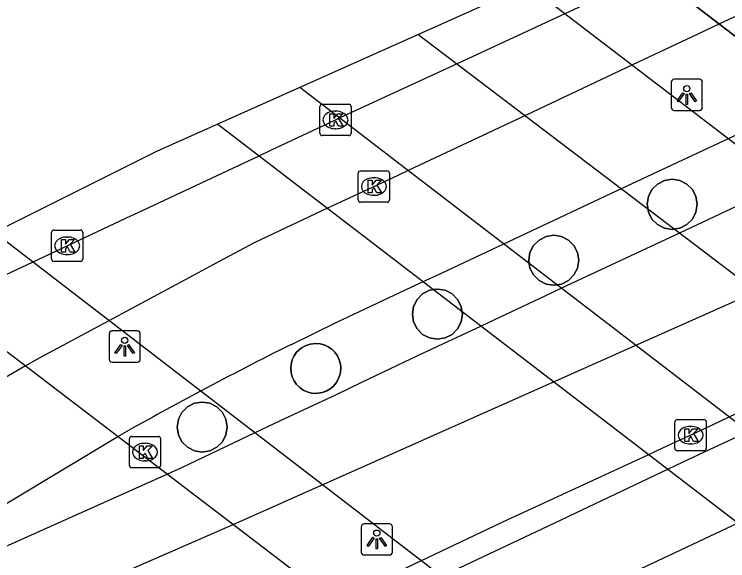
# Model space of a CAD drawing. Extents: x 158087 to 159494, y 382905 to 383981.
# Drawn here: x 158883.62 to 158906.46, y 383814.92 to 383832.39 of the extents above; entities that cross this region are included whole.
import ezdxf

# ---------------------------------------------------------------- set-up
doc = ezdxf.new("R2010")
doc.units = 0
for name, color, linetype in [('IMGEO_Berm_open', 7, 'Continuous'), ('IMGEO_Dek', 7, 'Continuous'), ('IMGEO_Fietspad_gesloten', 7, 'Continuous'), ('IMGEO_Hek', 7, 'Continuous'), ('IMGEO_Kolk', 7, 'Continuous'), ('IMGEO_Lichtpunt', 7, 'Continuous'), ('IMGEO_OVBaan_gesloten', 7, 'Continuous'), ('IMGEO_Pijler', 7, 'Continuous'), ('IMGEO_Rijbaan_regionaal_gesloten', 7, 'Continuous')]:
    doc.layers.add(name, color=color, linetype=linetype)

msp = doc.modelspace()

# ---------------------------------------------------------------- linework, layer by layer
at = {"layer": 'IMGEO_Berm_open'}
for points in [[(158905.438, 383826.558), (158905.477, 383826.311), (158905.438, 383826.064), (158905.324, 383825.841), (158905.147, 383825.664), (158904.924, 383825.55), (158904.776, 383825.527), (158904.677, 383825.511), (158904.43, 383825.55), (158904.207, 383825.664), (158904.03, 383825.841), (158903.916, 383826.064), (158903.895, 383826.198), (158903.877, 383826.311), (158903.916, 383826.558), (158904.03, 383826.781), (158904.207, 383826.958), (158904.43, 383827.072), (158904.677, 383827.111), (158904.924, 383827.072), (158905.147, 383826.958), (158905.324, 383826.781), (158905.438, 383826.558)], [(158901.689, 383824.522), (158901.65, 383824.275), (158901.536, 383824.052), (158901.359, 383823.875), (158901.136, 383823.761), (158900.991, 383823.738), (158900.889, 383823.722), (158900.642, 383823.761), (158900.419, 383823.875), (158900.242, 383824.052), (158900.128, 383824.275), (158900.106, 383824.417), (158900.089, 383824.522), (158900.128, 383824.769), (158900.242, 383824.992), (158900.419, 383825.169), (158900.642, 383825.283), (158900.889, 383825.322), (158901.136, 383825.283), (158901.359, 383825.169), (158901.536, 383824.992), (158901.65, 383824.769), (158901.689, 383824.522)], [(158897.924, 383822.554), (158897.81, 383822.331), (158897.633, 383822.154), (158897.41, 383822.04), (158897.163, 383822.001), (158896.916, 383822.04), (158896.693, 383822.154), (158896.516, 383822.331), (158896.402, 383822.554), (158896.363, 383822.801), (158896.402, 383823.048), (158896.516, 383823.271), (158896.693, 383823.448), (158896.916, 383823.562), (158897.049, 383823.583), (158897.163, 383823.601), (158897.41, 383823.562), (158897.633, 383823.448), (158897.81, 383823.271), (158897.924, 383823.048), (158897.948, 383822.894), (158897.963, 383822.801), (158897.924, 383822.554)], [(158893.838, 383820.499), (158893.731, 383820.41), (158893.61, 383820.34), (158893.479, 383820.292), (158893.272, 383820.265), (158893.133, 383820.277), (158892.998, 383820.313), (158892.872, 383820.372), (158892.758, 383820.452), (158892.659, 383820.551), (158892.579, 383820.665), (158892.52, 383820.791), (158892.484, 383820.926), (158892.472, 383821.065), (158892.484, 383821.204), (158892.52, 383821.339), (158892.579, 383821.465), (158892.659, 383821.579), (158892.73, 383821.653), (158892.813, 383821.72), (158892.934, 383821.79), (158893.09, 383821.844), (158893.272, 383821.865), (158893.411, 383821.853), (158893.546, 383821.817), (158893.672, 383821.758), (158893.786, 383821.678), (158893.885, 383821.579), (158893.965, 383821.465), (158894.024, 383821.339), (158894.06, 383821.204), (158894.071, 383821.093), (158894.06, 383820.926), (158894.024, 383820.791), (158893.981, 383820.695), (158893.927, 383820.606), (158893.838, 383820.499)], [(158890.107, 383818.543), (158889.884, 383818.429), (158889.637, 383818.39), (158889.39, 383818.429), (158889.167, 383818.543), (158888.99, 383818.72), (158888.876, 383818.943), (158888.837, 383819.19), (158888.876, 383819.437), (158888.99, 383819.66), (158889.167, 383819.837), (158889.39, 383819.951), (158889.637, 383819.99), (158889.884, 383819.951), (158890.107, 383819.837), (158890.284, 383819.66), (158890.398, 383819.437), (158890.437, 383819.19), (158890.398, 383818.943), (158890.284, 383818.72), (158890.107, 383818.543)]]:
    msp.add_lwpolyline(points, dxfattribs=at)
at = {"layer": 'IMGEO_Dek'}
msp.add_lwpolyline([(158902.912, 383834.582), (158888.17, 383828.002), (158880.202, 383824.022), (158900.05, 383808.897), (158900.932, 383809.295), (158902.837, 383810.155), (158902.638, 383810.308), (158909.887, 383813.753), (158912.434, 383814.964), (158919.618, 383818.379), (158919.85, 383818.202), (158921.81, 383819.051), (158922.73, 383819.45)], close=True, dxfattribs=at)
at = {"layer": 'IMGEO_Fietspad_gesloten'}
for points in [[(158917.116, 383823.736), (158916.435, 383823.395), (158914.362, 383822.396), (158913.307, 383821.888), (158910.961, 383820.809), (158907.118, 383819.041), (158906.601, 383818.803), (158905.859, 383818.462), (158905.002, 383818.055), (158904.549, 383817.84), (158900.71, 383816.02), (158899.765, 383815.572), (158897.298, 383814.408), (158894.956, 383813.303), (158894.531, 383813.103), (158893.68, 383812.701), (158892.054, 383811.904), (158890.542, 383811.178), (158869.181, 383800.819)], [(158870.191, 383798.538), (158891.775, 383809.045), (158894.46, 383810.332), (158896.747, 383811.414), (158897.164, 383811.609), (158899.509, 383812.71), (158902.935, 383814.319), (158906.785, 383816.128), (158907.25, 383816.346), (158908.842, 383817.095), (158909.346, 383817.332), (158913.168, 383819.126), (158914.389, 383819.699), (158916.584, 383820.698), (158917.121, 383820.942), (158918.648, 383821.705), (158919.356, 383822.026)]]:
    msp.add_lwpolyline(points, dxfattribs=at)
at = {"layer": 'IMGEO_Hek'}
for points in [[(158902.912, 383834.582), (158922.73, 383819.45)], [(158880.202, 383824.022), (158900.05, 383808.897)]]:
    msp.add_lwpolyline(points, dxfattribs=at)
at = {"layer": 'IMGEO_Kolk'}
for p, q in [((158893.402, 383828.583), (158893.402, 383829.435)), ((158893.477, 383829.509), (158894.329, 383829.509)), ((158894.403, 383829.435), (158894.403, 383828.583)), ((158893.89, 383829.289), (158893.915, 383829.289)), ((158894.329, 383828.509), (158893.477, 383828.509)), ((158893.913, 383828.729), (158893.888, 383828.729)), ((158894.706, 383827.379), (158895.558, 383827.379)), ((158894.631, 383826.453), (158894.631, 383827.305)), ((158895.119, 383827.159), (158895.144, 383827.159)), ((158895.632, 383827.305), (158895.632, 383826.453)), ((158895.142, 383826.599), (158895.117, 383826.599)), ((158895.558, 383826.379), (158894.706, 383826.379)), ((158884.815, 383824.56), (158884.815, 383825.412)), ((158884.89, 383825.486), (158885.742, 383825.486)), ((158885.816, 383825.412), (158885.816, 383824.56)), ((158885.303, 383825.266), (158885.328, 383825.266)), ((158885.326, 383824.706), (158885.301, 383824.706)), ((158885.742, 383824.486), (158884.89, 383824.486)), ((158904.842, 383819.432), (158905.694, 383819.432)), ((158904.767, 383818.506), (158904.767, 383819.358)), ((158905.255, 383819.212), (158905.28, 383819.212)), ((158905.768, 383819.358), (158905.768, 383818.506)), ((158887.307, 383817.964), (158887.307, 383818.816)), ((158887.382, 383818.89), (158888.234, 383818.89)), ((158888.308, 383818.816), (158888.308, 383817.964)), ((158887.795, 383818.67), (158887.82, 383818.67)), ((158905.278, 383818.652), (158905.253, 383818.652)), ((158905.694, 383818.432), (158904.842, 383818.432)), ((158887.818, 383818.11), (158887.793, 383818.11)), ((158888.234, 383817.89), (158887.382, 383817.89))]:
    msp.add_line(p, q, dxfattribs=at)
for points in [[(158893.402, 383828.583), (158893.402, 383829.435)], [(158893.477, 383829.509), (158894.329, 383829.509)], [(158894.403, 383829.435), (158894.403, 383828.583)], [(158893.723, 383829.209), (158893.846, 383829.209), (158893.846, 383829.058), (158893.976, 383829.209), (158894.14, 383829.209), (158893.994, 383829.058), (158894.147, 383828.809), (158893.995, 383828.809), (158893.91, 383828.973), (158893.846, 383828.906), (158893.846, 383828.809), (158893.723, 383828.809), (158893.723, 383829.209)], [(158894.329, 383828.509), (158893.477, 383828.509)], [(158894.706, 383827.379), (158895.558, 383827.379)], [(158894.631, 383826.453), (158894.631, 383827.305)], [(158895.632, 383827.305), (158895.632, 383826.453)], [(158894.952, 383827.079), (158895.075, 383827.079), (158895.075, 383826.928), (158895.205, 383827.079), (158895.369, 383827.079), (158895.223, 383826.928), (158895.376, 383826.679), (158895.224, 383826.679), (158895.139, 383826.843), (158895.075, 383826.776), (158895.075, 383826.679), (158894.952, 383826.679), (158894.952, 383827.079)], [(158895.558, 383826.379), (158894.706, 383826.379)], [(158884.815, 383824.56), (158884.815, 383825.412)], [(158884.89, 383825.486), (158885.742, 383825.486)], [(158885.816, 383825.412), (158885.816, 383824.56)], [(158885.136, 383825.186), (158885.259, 383825.186), (158885.259, 383825.035), (158885.389, 383825.186), (158885.553, 383825.186), (158885.407, 383825.035), (158885.56, 383824.786), (158885.408, 383824.786), (158885.323, 383824.95), (158885.259, 383824.883), (158885.259, 383824.786), (158885.136, 383824.786), (158885.136, 383825.186)], [(158885.742, 383824.486), (158884.89, 383824.486)], [(158904.842, 383819.432), (158905.694, 383819.432)], [(158904.767, 383818.506), (158904.767, 383819.358)], [(158905.768, 383819.358), (158905.768, 383818.506)], [(158905.088, 383819.132), (158905.211, 383819.132), (158905.211, 383818.981), (158905.341, 383819.132), (158905.505, 383819.132), (158905.359, 383818.981), (158905.512, 383818.732), (158905.36, 383818.732), (158905.275, 383818.896), (158905.211, 383818.829), (158905.211, 383818.732), (158905.088, 383818.732), (158905.088, 383819.132)], [(158887.307, 383817.964), (158887.307, 383818.816)], [(158887.382, 383818.89), (158888.234, 383818.89)], [(158888.308, 383818.816), (158888.308, 383817.964)], [(158887.628, 383818.59), (158887.751, 383818.59), (158887.751, 383818.439), (158887.881, 383818.59), (158888.045, 383818.59), (158887.899, 383818.439), (158888.052, 383818.19), (158887.9, 383818.19), (158887.815, 383818.354), (158887.751, 383818.287), (158887.751, 383818.19), (158887.628, 383818.19), (158887.628, 383818.59)], [(158905.694, 383818.432), (158904.842, 383818.432)], [(158888.234, 383817.89), (158887.382, 383817.89)]]:
    msp.add_lwpolyline(points, dxfattribs=at)
for centre, start, end in [((158893.479, 383829.433), 91.552, 178.448), ((158893.479, 383829.433), 91.552, 178.448), ((158894.327, 383829.433), 1.552, 88.448), ((158894.327, 383829.433), 1.552, 88.448), ((158893.479, 383828.585), 181.552, 268.448), ((158893.479, 383828.585), 181.552, 268.448), ((158894.327, 383828.585), 271.552, 358.448), ((158894.327, 383828.585), 271.552, 358.448), ((158894.708, 383827.303), 91.552, 178.448), ((158894.708, 383827.303), 91.552, 178.448), ((158895.556, 383827.303), 1.552, 88.448), ((158895.556, 383827.303), 1.552, 88.448), ((158894.708, 383826.455), 181.552, 268.448), ((158894.708, 383826.455), 181.552, 268.448), ((158895.556, 383826.455), 271.552, 358.448), ((158895.556, 383826.455), 271.552, 358.448), ((158884.892, 383825.41), 91.552, 178.448), ((158884.892, 383825.41), 91.552, 178.448), ((158885.74, 383825.41), 1.552, 88.448), ((158885.74, 383825.41), 1.552, 88.448), ((158884.892, 383824.562), 181.552, 268.448), ((158884.892, 383824.562), 181.552, 268.448), ((158885.74, 383824.562), 271.552, 358.448), ((158885.74, 383824.562), 271.552, 358.448), ((158904.844, 383819.356), 91.552, 178.448), ((158904.844, 383819.356), 91.552, 178.448), ((158905.692, 383819.356), 1.552, 88.448), ((158905.692, 383819.356), 1.552, 88.448), ((158887.384, 383818.814), 91.552, 178.448), ((158887.384, 383818.814), 91.552, 178.448), ((158888.232, 383818.814), 1.552, 88.448), ((158888.232, 383818.814), 1.552, 88.448), ((158904.844, 383818.508), 181.552, 268.448), ((158904.844, 383818.508), 181.552, 268.448), ((158905.692, 383818.508), 271.552, 358.448), ((158905.692, 383818.508), 271.552, 358.448), ((158887.384, 383817.966), 181.552, 268.448), ((158887.384, 383817.966), 181.552, 268.448), ((158888.232, 383817.966), 271.552, 358.448), ((158888.232, 383817.966), 271.552, 358.448)]:
    msp.add_arc(centre, 0.0765, start, end, dxfattribs=at)
for centre, major_axis, ratio, start_param, end_param in [((158893.889, 383829.009), (-0.387, 0.002), 0.722429, 4.712389, 7.853982), ((158893.914, 383829.009), (-0.39, 0.002), 0.717154, 1.570796, 4.712389), ((158895.118, 383826.879), (-0.387, 0.002), 0.722429, 4.712389, 7.853982), ((158895.143, 383826.879), (-0.39, 0.002), 0.717154, 1.570796, 4.712389), ((158885.302, 383824.986), (-0.387, 0.002), 0.722429, 4.712389, 7.853982), ((158885.327, 383824.986), (-0.39, 0.002), 0.717154, 1.570796, 4.712389), ((158905.254, 383818.932), (-0.387, 0.002), 0.722429, 4.712389, 7.853982), ((158905.279, 383818.932), (-0.39, 0.002), 0.717154, 1.570796, 4.712389), ((158887.794, 383818.39), (-0.387, 0.002), 0.722429, 4.712389, 7.853982), ((158887.819, 383818.39), (-0.39, 0.002), 0.717154, 1.570796, 4.712389)]:
    msp.add_ellipse(centre, major_axis=major_axis, ratio=ratio, start_param=start_param, end_param=end_param, dxfattribs=at)
at = {"layer": 'IMGEO_Lichtpunt'}
for p, q in [((158904.647, 383830.213), (158904.647, 383829.406)), ((158904.647, 383830.213), (158904.647, 383829.406)), ((158905.549, 383830.308), (158904.741, 383830.308)), ((158905.549, 383830.308), (158904.741, 383830.308)), ((158905.643, 383829.406), (158905.643, 383830.213)), ((158905.643, 383829.406), (158905.643, 383830.213)), ((158904.741, 383829.312), (158905.549, 383829.312)), ((158904.741, 383829.312), (158905.549, 383829.312)), ((158886.659, 383822.166), (158886.659, 383821.359)), ((158886.659, 383822.166), (158886.659, 383821.359)), ((158887.561, 383822.261), (158886.753, 383822.261)), ((158887.561, 383822.261), (158886.753, 383822.261)), ((158887.655, 383821.359), (158887.655, 383822.166)), ((158887.655, 383821.359), (158887.655, 383822.166)), ((158886.753, 383821.265), (158887.561, 383821.265)), ((158886.753, 383821.265), (158887.561, 383821.265)), ((158894.728, 383816.001), (158894.728, 383815.194)), ((158894.728, 383816.001), (158894.728, 383815.194)), ((158895.63, 383816.096), (158894.822, 383816.096)), ((158895.63, 383816.096), (158894.822, 383816.096)), ((158895.724, 383815.194), (158895.724, 383816.001)), ((158895.724, 383815.194), (158895.724, 383816.001)), ((158894.822, 383815.1), (158895.63, 383815.1)), ((158894.822, 383815.1), (158895.63, 383815.1))]:
    msp.add_line(p, q, dxfattribs=at)
for points in [[(158905.021, 383829.877), (158905.06, 383829.849), (158904.872, 383829.587), (158904.834, 383829.614), (158905.021, 383829.877)], [(158905.233, 383829.849), (158905.271, 383829.876), (158905.458, 383829.614), (158905.419, 383829.586), (158905.233, 383829.849)], [(158905.123, 383829.829), (158905.17, 383829.829), (158905.17, 383829.507), (158905.123, 383829.507), (158905.123, 383829.829)], [(158887.033, 383821.83), (158887.072, 383821.802), (158886.884, 383821.54), (158886.846, 383821.567), (158887.033, 383821.83)], [(158887.135, 383821.782), (158887.182, 383821.782), (158887.182, 383821.46), (158887.135, 383821.46), (158887.135, 383821.782)], [(158887.245, 383821.802), (158887.283, 383821.829), (158887.47, 383821.567), (158887.431, 383821.539), (158887.245, 383821.802)], [(158895.102, 383815.665), (158895.141, 383815.637), (158894.953, 383815.375), (158894.915, 383815.402), (158895.102, 383815.665)], [(158895.204, 383815.617), (158895.251, 383815.617), (158895.251, 383815.295), (158895.204, 383815.295), (158895.204, 383815.617)], [(158895.314, 383815.637), (158895.352, 383815.664), (158895.539, 383815.402), (158895.5, 383815.374), (158895.314, 383815.637)]]:
    msp.add_lwpolyline(points, dxfattribs=at)
for centre in [(158905.146, 383830.011), (158887.158, 383821.964), (158895.227, 383815.799)]:
    msp.add_circle(centre, 0.0994, dxfattribs=at)
for centre, start, end in [((158904.741, 383830.213), 90, 180), ((158904.741, 383830.213), 90, 180), ((158905.549, 383830.213), 0, 90), ((158905.549, 383830.213), 0, 90), ((158904.741, 383829.406), 180, 270), ((158904.741, 383829.406), 180, 270), ((158905.549, 383829.406), 270, 0), ((158905.549, 383829.406), 270, 360), ((158886.753, 383822.166), 90, 180), ((158886.753, 383822.166), 90, 180), ((158887.561, 383822.166), 0, 90), ((158887.561, 383822.166), 0, 90), ((158886.753, 383821.359), 180, 270), ((158886.753, 383821.359), 180, 270), ((158887.561, 383821.359), 270, 0), ((158887.561, 383821.359), 270, 360), ((158894.822, 383816.001), 90, 180), ((158894.822, 383816.001), 90, 180), ((158895.63, 383816.001), 0, 90), ((158895.63, 383816.001), 0, 90), ((158894.822, 383815.194), 180, 270), ((158894.822, 383815.194), 180, 270), ((158895.63, 383815.194), 270, 0), ((158895.63, 383815.194), 270, 360)]:
    msp.add_arc(centre, 0.0946, start, end, dxfattribs=at)
at = {"layer": 'IMGEO_OVBaan_gesloten'}
msp.add_lwpolyline([(158880.207, 383822.594), (158881.364, 383823.136), (158881.85, 383823.362), (158884.202, 383824.464), (158887.215, 383825.877), (158887.585, 383826.051), (158891.457, 383827.865), (158891.857, 383828.052), (158893.473, 383828.808), (158893.902, 383829.01), (158894.035, 383829.072), (158897.825, 383830.828), (158901.252, 383832.416), (158903.351, 383833.388), (158904.052, 383833.711), (158905.208, 383834.247), (158906.321, 383834.777), (158920.142, 383841.2), (158926.684, 383844.293)], dxfattribs=at)
at = {"layer": 'IMGEO_Pijler'}
for points in [[(158905.477, 383826.311), (158905.438, 383826.558), (158905.324, 383826.781), (158905.147, 383826.958), (158904.924, 383827.072), (158904.677, 383827.111), (158904.43, 383827.072), (158904.207, 383826.958), (158904.03, 383826.781), (158903.916, 383826.558), (158903.877, 383826.311), (158903.895, 383826.198), (158903.916, 383826.064), (158904.03, 383825.841), (158904.207, 383825.664), (158904.43, 383825.55), (158904.677, 383825.511), (158904.776, 383825.527), (158904.924, 383825.55), (158905.147, 383825.664), (158905.324, 383825.841), (158905.438, 383826.064)], [(158901.689, 383824.522), (158901.65, 383824.769), (158901.536, 383824.992), (158901.359, 383825.169), (158901.136, 383825.283), (158900.889, 383825.322), (158900.642, 383825.283), (158900.419, 383825.169), (158900.242, 383824.992), (158900.128, 383824.769), (158900.089, 383824.522), (158900.106, 383824.417), (158900.128, 383824.275), (158900.242, 383824.052), (158900.419, 383823.875), (158900.642, 383823.761), (158900.889, 383823.722), (158900.991, 383823.738), (158901.136, 383823.761), (158901.359, 383823.875), (158901.536, 383824.052), (158901.65, 383824.275)], [(158897.948, 383822.894), (158897.924, 383823.048), (158897.81, 383823.271), (158897.633, 383823.448), (158897.41, 383823.562), (158897.163, 383823.601), (158897.049, 383823.583), (158896.916, 383823.562), (158896.693, 383823.448), (158896.516, 383823.271), (158896.402, 383823.048), (158896.363, 383822.801), (158896.402, 383822.554), (158896.516, 383822.331), (158896.693, 383822.154), (158896.916, 383822.04), (158897.163, 383822.001), (158897.41, 383822.04), (158897.633, 383822.154), (158897.81, 383822.331), (158897.924, 383822.554), (158897.963, 383822.801)], [(158894.071, 383821.093), (158894.06, 383821.204), (158894.024, 383821.339), (158893.965, 383821.465), (158893.885, 383821.579), (158893.786, 383821.678), (158893.672, 383821.758), (158893.546, 383821.817), (158893.411, 383821.853), (158893.272, 383821.865), (158893.09, 383821.844), (158892.934, 383821.79), (158892.813, 383821.72), (158892.73, 383821.653), (158892.659, 383821.579), (158892.579, 383821.465), (158892.52, 383821.339), (158892.484, 383821.204), (158892.472, 383821.065), (158892.484, 383820.926), (158892.52, 383820.791), (158892.579, 383820.665), (158892.659, 383820.551), (158892.758, 383820.452), (158892.872, 383820.372), (158892.998, 383820.313), (158893.133, 383820.277), (158893.272, 383820.265), (158893.479, 383820.292), (158893.61, 383820.34), (158893.731, 383820.41), (158893.838, 383820.499), (158893.927, 383820.606), (158893.981, 383820.695), (158894.024, 383820.791), (158894.06, 383820.926)], [(158890.437, 383819.19), (158890.398, 383819.437), (158890.284, 383819.66), (158890.107, 383819.837), (158889.884, 383819.951), (158889.637, 383819.99), (158889.39, 383819.951), (158889.167, 383819.837), (158888.99, 383819.66), (158888.876, 383819.437), (158888.837, 383819.19), (158888.876, 383818.943), (158888.99, 383818.72), (158889.167, 383818.543), (158889.39, 383818.429), (158889.637, 383818.39), (158889.884, 383818.429), (158890.107, 383818.543), (158890.284, 383818.72), (158890.398, 383818.943)]]:
    msp.add_lwpolyline(points, close=True, dxfattribs=at)
at = {"layer": 'IMGEO_Rijbaan_regionaal_gesloten'}
for points in [[(158927.737, 383842.136), (158921.295, 383839.125), (158908.225, 383833.03), (158906.194, 383832.076), (158905.497, 383831.749), (158903.409, 383830.767), (158900.004, 383829.166), (158896.228, 383827.39), (158895.675, 383827.13), (158894.061, 383826.376), (158893.652, 383826.184), (158891.327, 383825.092), (158889.864, 383824.308), (158889.51, 383824.119), (158886.649, 383822.586), (158884.419, 383821.391), (158883.981, 383821.142), (158882.334, 383820.189), (158877.041, 383816.858), (158871.984, 383813.634), (158870.923, 383812.983), (158862.275, 383807.49)], [(158892.494, 383821.834), (158893.947, 383822.544), (158896.713, 383823.84), (158897.135, 383824.038), (158898.744, 383824.791), (158899.286, 383825.045), (158903.077, 383826.822), (158906.483, 383828.418), (158908.574, 383829.398), (158909.273, 383829.725), (158929.237, 383839.078)], [(158930.157, 383837.22), (158911.13, 383828.307), (158910.433, 383827.979), (158908.34, 383826.998), (158904.936, 383825.404), (158901.139, 383823.625), (158900.603, 383823.374), (158898.997, 383822.622), (158898.567, 383822.42), (158896.549, 383821.475), (158894.719, 383820.599), (158894.342, 383820.418), (158893.921, 383820.217), (158892.129, 383819.385), (158891.318, 383819), (158888.978, 383817.891), (158888.524, 383817.68), (158882.107, 383814.821)], [(158857.176, 383801.486), (158890.624, 383816.08), (158913.706, 383826.34), (158931.656, 383834.319)], [(158900.074, 383833.316), (158919.618, 383818.379)], [(158878.263, 383806.583), (158885.805, 383809.927), (158893.304, 383813.34), (158893.868, 383813.608), (158894.296, 383813.81), (158896.634, 383814.918), (158899.414, 383816.235), (158900.047, 383816.527), (158903.929, 383818.315), (158904.384, 383818.525), (158905.514, 383819.046), (158905.989, 383819.27), (158906.503, 383819.512), (158910.313, 383821.304), (158912.976, 383822.556), (158913.705, 383822.898), (158915.8, 383823.88), (158916.499, 383824.207), (158918.636, 383825.211), (158932.913, 383831.885)], [(158916.261, 383816.783), (158896.539, 383831.738)], [(158912.434, 383814.964), (158892.759, 383830.05)], [(158890.133, 383828.878), (158909.887, 383813.753)], [(158902.638, 383810.308), (158882.975, 383825.407)], [(158881.656, 383815.728), (158886.939, 383818.888), (158887.367, 383819.129)]]:
    msp.add_lwpolyline(points, dxfattribs=at)
for centre, radius, start, end in [((158948.232, 383709.899), 125.045, 116.47111, 117.97266), ((158943.191, 383719.325), 114.355, 117.9573, 119.22007)]:
    msp.add_arc(centre, radius, start, end, dxfattribs=at)

doc.saveas('drawing.dxf')
